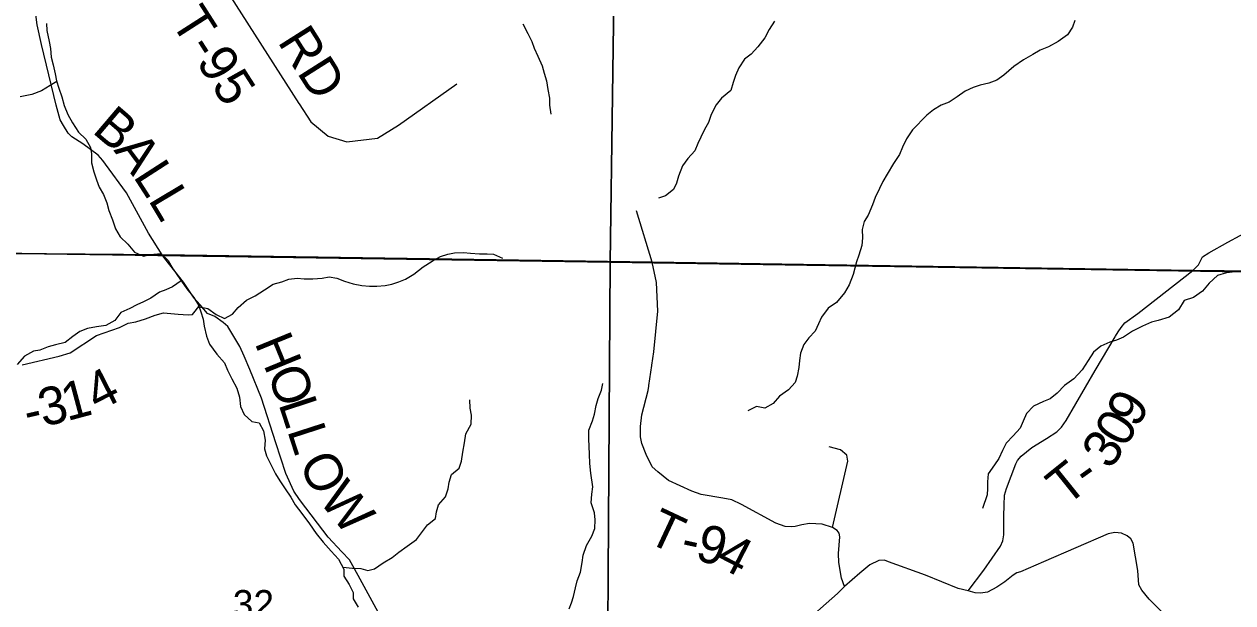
# Model space of a CAD drawing. Extents: x 2043100 to 2470832, y 443715 to 810583.
# Drawn here: x 2264540 to 2274168, y 641129 to 645735 of the extents above; entities that cross this region are included whole.
import ezdxf

# ---------------------------------------------------------------- set-up
doc = ezdxf.new("R2010")
doc.units = 0
for name, color, linetype in [('GM_X_County_Road', 7, 'Continuous'), ('GM_X_County_Road_Text', 7, 'Continuous'), ('GM_X_Minor_River', 7, 'Continuous'), ('GM_X_Section', 7, 'Continuous'), ('GM_X_Section_Text', 7, 'Continuous'), ('GM_X_Township', 7, 'Continuous'), ('GM_X_Township_Road', 7, 'Continuous'), ('GM_X_Township_Road_Text', 7, 'Continuous'), ('GM_X_Township_ROW', 7, 'Continuous')]:
    doc.layers.add(name, color=color, linetype=linetype)

msp = doc.modelspace()

# ---------------------------------------------------------------- linework, layer by layer
at = {"layer": 'GM_X_County_Road'}
for points in [[(2265660.4, 643870.3), (2265639.1, 643897.9), (2265530.7, 644069.9), (2265354.9, 644392.9), (2265187.7, 644620.7), (2265167.6, 644650.8), (2265129.6, 644692.9), (2265007.4, 644781), (2264921.3, 644837), (2264891.2, 644867.1), (2264853.2, 644927.2), (2264827.1, 644973.2), (2264795, 645089.4), (2264678.7, 645572.3), (2264644.6, 645728.6), (2264634.5, 645810.7)], [(2267359.6, 641055.2), (2267201.3, 641345.7), (2267159.2, 641423.8), (2267131.2, 641469.9), (2267071.1, 641533.9), (2266962.9, 641650.1), (2266876.8, 641762.3), (2266734.5, 641950.5), (2266688.5, 642018.6), (2266624.3, 642156.9), (2266544.1, 642401.3), (2266429.8, 642757.9), (2266337.6, 642986.3), (2266291.5, 643092.4), (2266257.5, 643168.6), (2266203.4, 643260.7), (2266161.3, 643326.8), (2266125.2, 643358.9), (2266059.1, 643406.9), (2266001.1, 643432.9), (2265942.3, 643500.5), (2265894.3, 643554.6), (2265808.6, 643682.3), (2265739.5, 643768), (2265660.4, 643870.3)], [(2273606.7, 641052.1), (2273500.5, 641158.3), (2273444.4, 641230.4), (2273420.4, 641272.4), (2273410.3, 641386.6), (2273374.2, 641603), (2273356.1, 641639.1), (2273326.1, 641661.1), (2273280, 641683.2), (2273228, 641689.1), (2273175.9, 641677.1), (2272659.4, 641454.5), (2272475.3, 641376.3), (2272447.2, 641366.2), (2272419.2, 641348.2), (2272351.1, 641296.1), (2272287.1, 641252), (2272215, 641213.9), (2272157, 641205.8), (2272114.9, 641207.8), (2272058.8, 641223.8), (2271980.8, 641243.8), (2271720.4, 641347.9), (2271426, 641454), (2271394, 641468), (2271347.9, 641466), (2271275.9, 641431.9), (2271195.8, 641365.7), (2271073.7, 641257.5), (2271017.7, 641203.3), (2270725.5, 640942.7)]]:
    msp.add_lwpolyline(points, dxfattribs=at)
at = {"layer": 'GM_X_Minor_River'}
for points in [[(2264717.5, 645739.9), (2264720.1, 645683.8), (2264739, 645597.9), (2264749.5, 645542), (2264756.3, 645471.9), (2264770.9, 645412), (2264787.6, 645340.1), (2264798.2, 645284.2), (2264816.8, 645226.3), (2264841.5, 645156.5), (2264860.2, 645086.6), (2264888.9, 645016.8), (2264925.6, 644949.1), (2264974.3, 644875.5), (2265030.9, 644818), (2265069.5, 644754.3), (2265076, 644702.3), (2265076.8, 644630.3), (2265095.5, 644560.4), (2265116.2, 644494.5), (2265136.8, 644436.7), (2265171.3, 644378.9), (2265198, 644311.2), (2265214.6, 644251.3), (2265243.4, 644177.5), (2265268.1, 644105.6), (2265304.8, 644041.9), (2265365.3, 643984.5), (2265420, 643921), (2265490.3, 643887.7), (2265546.1, 643900.3), (2265630, 643909.1), (2265688.6, 643853.7), (2265727.3, 643784), (2265780, 643706.4), (2265834.8, 643626.9), (2265891.5, 643559.4), (2265930.1, 643497.8), (2265948.7, 643445.9), (2265965.3, 643386), (2265973.8, 643332), (2265992.6, 643252.1), (2266015.3, 643188.3), (2266074.1, 643108.8), (2266136.8, 643039.4), (2266159.4, 642981.5), (2266194.1, 642911.8), (2266234.8, 642838.2), (2266255.6, 642764.3), (2266262.3, 642692.3), (2266293, 642626.5), (2266353.5, 642573.1), (2266411.6, 642561.7), (2266446.2, 642497.9)], [(2268512.3, 645737), (2268553.1, 645659.3), (2268583.8, 645595.5), (2268602.3, 645543.7), (2268632.9, 645479.9), (2268665.7, 645404.2), (2268682.3, 645344.3), (2268700.9, 645282.4), (2268711.6, 645214.4), (2268724.3, 645146.5), (2268724.9, 645090.4), (2268735.6, 645018.5)], [(2270517.5, 645757.6), (2270474.2, 645693), (2270438.8, 645626.6), (2270385.6, 645554), (2270332.2, 645495.4), (2270278.6, 645456.8), (2270233.4, 645388.2), (2270206, 645325.9), (2270186.6, 645271.6), (2270169.3, 645205.4), (2270093.9, 645146.5), (2270052.5, 645092), (2270011.3, 645015.5), (2269991.9, 644953.3), (2269960.5, 644896.9), (2269929.1, 644834.5), (2269907.7, 644784.2), (2269882.3, 644725.9), (2269826.9, 644665.2), (2269783.5, 644606.8), (2269752.4, 644524.3), (2269736.9, 644470.1), (2269711.5, 644419.8), (2269648, 644369.1), (2269594.2, 644350.5)], [(2272908.6, 645763.9), (2272891.2, 645711.7), (2272851.8, 645649.2), (2272776.4, 645596.4), (2272698.9, 645553.5), (2272633.1, 645528.8), (2272575.5, 645494.2), (2272500, 645451.4), (2272422.5, 645398.6), (2272343.3, 645327.7), (2272287.7, 645289.1), (2272224, 645266.4), (2272154.2, 645249.7), (2272098.4, 645231.1), (2272036.7, 645200.4), (2271973.2, 645155.7), (2271907.6, 645115), (2271845.9, 645090.3), (2271782.3, 645051.7), (2271730.7, 645011.1), (2271616, 644893.8), (2271568.7, 644823.2), (2271535.4, 644754.8), (2271512, 644698.5), (2271464.8, 644625.9), (2271413.7, 644541.3), (2271380.3, 644482.9), (2271352.9, 644426.6), (2271319.6, 644356.2), (2271298.2, 644295.9), (2271263.1, 644215.4), (2271231.6, 644163), (2271216.3, 644100.8), (2271219, 644032.8), (2271211.6, 643972.6), (2271188.4, 643896.3), (2271170.9, 643842.1), (2271144, 643741.7), (2271110.8, 643659.3), (2271073.5, 643594.8), (2271010.3, 643520.1), (2270944.8, 643473.3), (2270891.5, 643402.7), (2270868.1, 643350.4), (2270840.7, 643292.1), (2270791.3, 643237.5), (2270751.8, 643185), (2270724.5, 643116.7), (2270715.1, 643056.5), (2270711.7, 643002.4), (2270698.4, 642932.2), (2270682.9, 642882), (2270627.6, 642823.4), (2270558.1, 642772.6), (2270506.7, 642714), (2270441.1, 642677.3), (2270375, 642690.6), (2270303.4, 642657.9)], [(2264799.9, 645278.9), (2264748.6, 645245.6), (2264679, 645204.8), (2264601.4, 645174), (2264507.6, 645157)], [(2265934.5, 643485.7), (2266004.4, 643470.5), (2266068.9, 643423.1), (2266135.2, 643391.8), (2266200.8, 643426.5), (2266246.2, 643479), (2266311.6, 643537.8), (2266379.2, 643572.5), (2266454.7, 643621.3), (2266524.2, 643666.1), (2266594, 643684.8), (2266647.8, 643705.4), (2266713.7, 643714.1), (2266769.7, 643708.7), (2266839.7, 643707.4), (2266913.6, 643712.2), (2266969.5, 643722.8), (2267031.6, 643713.4), (2267091.8, 643690), (2267162, 643668.7), (2267230.1, 643653.4), (2267292.2, 643648), (2267350.1, 643648.6), (2267416.1, 643653.3), (2267469.9, 643663.9), (2267525.7, 643682.5), (2267577.5, 643705), (2267643, 643745.7), (2267718.4, 643802.6), (2267789.9, 643849.4), (2267857.5, 643886.1), (2267915.3, 643902.7), (2267967.2, 643915.3), (2268041.1, 643918), (2268095.2, 643910.6), (2268167.2, 643907.3), (2268227.2, 643905.9), (2268279.2, 643904.5), (2268349.5, 643871.2)], [(2274186.7, 643762.6), (2274118.8, 643755.9), (2274047.1, 643733.2), (2273979.7, 643672.4), (2273926.4, 643609.8), (2273854.9, 643559), (2273781.2, 643534.3), (2273734, 643461.7), (2273660.6, 643402.9), (2273572.9, 643376), (2273521.1, 643361.4), (2273447.4, 643330.7), (2273367.9, 643291.8), (2273296.4, 643243), (2273242.6, 643220.4), (2273188.8, 643203.9), (2273117.2, 643171.1), (2273057.7, 643124.5), (2273014.4, 643057.9), (2272969.1, 642983.4), (2272901.9, 642910.7), (2272826.5, 642857.8), (2272769.1, 642797.2), (2272711.6, 642752.5), (2272659.8, 642732), (2272580.3, 642693.1), (2272524.9, 642636.5), (2272497.5, 642574.2), (2272474.1, 642519.9), (2272418.7, 642457.2), (2272363.3, 642400.6), (2272331.9, 642342.2), (2272304.6, 642277.9), (2272269.1, 642227.4), (2272219.9, 642154.9), (2272212.6, 642090.7), (2272213.1, 642038.7), (2272211.6, 641988.6), (2272172.7, 641880.1)], [(2265790.4, 643691.4), (2265720.7, 643643.8), (2265669, 643619.2), (2265617.2, 643600.7), (2265549.7, 643553.9), (2265492, 643525.3), (2265438.3, 643500.7), (2265382.6, 643472.1), (2265310.9, 643439.3), (2265261.6, 643374.7), (2265190, 643335.9), (2265116.2, 643325.2), (2265044.3, 643312.4), (2264982.6, 643287.8), (2264929, 643249.2), (2264867.5, 643200.5), (2264789.7, 643181.6), (2264731.9, 643165), (2264666.2, 643140.3), (2264614.3, 643131.8), (2264542.7, 643093), (2264483.4, 643026.3)], [(2268882, 641079.5), (2268899.5, 641129.7), (2268915, 641179.9), (2268932.3, 641248.2), (2268945.7, 641304.4), (2268971, 641372.7), (2268984.2, 641449), (2268993.6, 641507.1), (2269020.8, 641583.5), (2269062, 641658), (2269085.4, 641720.3), (2269088.7, 641790.4), (2269082.1, 641844.4), (2269057.3, 641924.2), (2269062.6, 641994.4), (2269070, 642052.5), (2269052.9, 642160.5), (2269046.1, 642236.5), (2269043.3, 642312.5), (2269040.7, 642372.6), (2269038.1, 642434.6), (2269037.4, 642502.7), (2269066.6, 642577.1), (2269082, 642629.3), (2269095.3, 642699.5), (2269112.8, 642753.8), (2269140, 642822.1), (2269149.5, 642874.3)], [(2267078.2, 641412.7), (2267155.2, 641404), (2267223.2, 641400.7), (2267277.4, 641385.3), (2267331.2, 641397.8), (2267398.7, 641446.6), (2267470.3, 641489.4), (2267525.8, 641532), (2267591.3, 641578.7), (2267664.7, 641631.6), (2267712.1, 641696.1), (2267753.5, 641750.6), (2267817, 641799.3), (2267824.4, 641853.5), (2267839.8, 641907.7), (2267895.2, 641972.3), (2267918.5, 642034.6), (2267926, 642088.8), (2267945.3, 642151), (2268004.8, 642201.7), (2268024.2, 642256), (2268033.5, 642328.2), (2268046.7, 642402.4), (2268058, 642472.6), (2268101.2, 642551.1), (2268104.4, 642623.2), (2268093.8, 642679.2), (2268089.2, 642745.2)], [(2266446.2, 642497.9), (2266461, 642424), (2266455.7, 642353.9), (2266470.3, 642298), (2266511.1, 642220.3), (2266541.7, 642154.5), (2266576.3, 642100.8), (2266618.9, 642035.2), (2266665.6, 641969.6), (2266698.2, 641907.9), (2266752.9, 641838.4), (2266813.7, 641756.9), (2266866.5, 641681.4), (2266923.2, 641611.9), (2266985.9, 641540.4), (2267044.5, 641477), (2267087.3, 641395.3), (2267085.9, 641341.2), (2267128.6, 641275.6), (2267161.2, 641209.9), (2267161.7, 641159.8), (2267200.4, 641094.1)]]:
    msp.add_lwpolyline(points, dxfattribs=at)
at = {"layer": 'GM_X_Section'}
for points in [[(2269282.9, 649149.1), (2269209.3, 643840), (2263800.1, 643920.5), (2263853.9, 649211.3)], [(2269282.9, 649149.1), (2274697.8, 649098.8), (2274606.5, 643757.5), (2269209.3, 643840)], [(2263800.1, 643920.5), (2269209.3, 643840), (2269174.3, 638453.9), (2264401.7, 638507.7), (2263741.3, 638515.9)], [(2274606.5, 643757.5), (2274521.2, 638396.8), (2269724.6, 638450.3), (2269174.3, 638453.9), (2269209.3, 643840)]]:
    msp.add_lwpolyline(points, close=True, dxfattribs=at)
at = {"layer": 'GM_X_Township'}
for points in [[(2274597.2, 643765.8), (2273849.4, 643774.3), (2269541.4, 643839.2), (2265639.1, 643897.9), (2263793, 643914.5), (2263786.6, 643366), (2263769.7, 641927.5), (2263761.4, 641226.4), (2260431.2, 641274.5), (2258152.6, 641273.8), (2258165.8, 638617.7), (2255731.6, 638641), (2255374.8, 638639.7), (2252195.8, 638709.3)], [(2257992.6, 628603.2), (2258081.3, 633732.5), (2258134.9, 636829.8), (2258165.8, 638617.7), (2258152.6, 641273.8), (2260431.2, 641274.5), (2263761.4, 641226.4), (2263769.7, 641927.5), (2263786.6, 643366), (2263793, 643914.5), (2265639.1, 643897.9), (2269541.4, 643839.2), (2273849.4, 643774.3), (2274597.2, 643765.8), (2274541.7, 640664.1), (2274501.4, 638406.4), (2274969.3, 638400.8), (2274911, 632947.6)]]:
    msp.add_lwpolyline(points, dxfattribs=at)
at = {"layer": 'GM_X_Township_Road'}
for points in [[(2264927.6, 646158.6), (2264928.3, 646158.9), (2265505.3, 646388.3), (2265641.4, 646442.5), (2265741.5, 646442.5), (2265859.6, 646410.5), (2265975.8, 646324.4), (2266126.1, 646048), (2266729.1, 645103.8), (2266730.3, 645101.9)], [(2269540, 643020), (2269555.2, 643126.3), (2269589.1, 643450.9), (2269577, 643679.3), (2269541.4, 643839.2), (2269418.6, 644248.3)], [(2274128.1, 643998.4), (2274423.2, 644158.9)], [(2273230.1, 643246.8), (2273232.5, 643250.9), (2273253.3, 643286.1), (2273277.3, 643320.2), (2273307.3, 643358.3), (2273411.4, 643430.5), (2273702.5, 643661), (2273849.4, 643774.3), (2273893.5, 643818.2), (2273927.2, 643883.8), (2273975.8, 643915.6), (2274128.1, 643998.4)], [(2264525.4, 643024.2), (2264818.3, 643093.1), (2264907.3, 643119), (2265117, 643256.8), (2265300.3, 643320.3), (2265368.4, 643354.4), (2265428.5, 643366.5), (2265506.5, 643388.6), (2265584.6, 643418.7), (2265650.7, 643436.7), (2265766.8, 643426.8), (2265846.9, 643420.8), (2265880.9, 643422.8), (2265942.3, 643500.5)], [(2272058.8, 641223.8), (2272184.9, 641388.2), (2272317, 641580.6), (2272337, 641622.7), (2272345, 641668.8), (2272344.9, 641819), (2272346.9, 641907.2), (2272348.8, 641985.4), (2272364.8, 642037.5), (2272438.8, 642233.9), (2272452.8, 642261.9), (2272480.9, 642296), (2272566.9, 642364.2), (2272685, 642436.3), (2272765.1, 642490.5), (2272803.1, 642526.5), (2272839.1, 642578.7), (2273071.2, 642977.5), (2273230.1, 643246.8)], [(2269516.8, 642858.1), (2269539.5, 643016.8), (2269540, 643020)], [(2271073.7, 641257.5), (2271049.7, 641325.6), (2271029.6, 641449.8), (2271027.6, 641519.9), (2271037.5, 641654.2), (2271031.5, 641682.2), (2271017.5, 641704.3), (2270979.9, 641728.8), (2270897.3, 641754.3), (2270797.2, 641760.3), (2270735.1, 641750.2), (2270681.1, 641736.2), (2270649, 641734.2), (2270601, 641736.2), (2270528.9, 641762.2), (2270254.5, 641910.3), (2270178.4, 641948.4), (2270106.3, 641962.4), (2269934.1, 641990.3), (2269858, 642016.3), (2269673.8, 642102.4), (2269587.7, 642170.5), (2269543.6, 642210.5), (2269495.5, 642308.7), (2269461.4, 642396.9), (2269449.4, 642448.9), (2269449.4, 642533.1), (2269459.3, 642625.3), (2269511.3, 642819.7), (2269516, 642852.5), (2269516.8, 642858.1)], [(2270979.9, 641728.8), (2271101, 642255.4), (2271092.8, 642304.6), (2271043.5, 642345.7), (2270953.2, 642370.3)]]:
    msp.add_lwpolyline(points, dxfattribs=at)
at = {"layer": 'GM_X_Township_ROW'}
msp.add_lwpolyline([(2266730.3, 645101.9), (2266823.3, 644956.3), (2266961.6, 644842.1), (2267109.7, 644798.1), (2267356, 644828.3), (2267522.2, 644930.6), (2267987, 645260.9)], dxfattribs=at)

# ---------------------------------------------------------------- texts
at = {"layer": 'GM_X_County_Road_Text'}
for s, rotation, p in [('B', 319.56677, (2265073.6, 644877.5)), ('A', 306.74678, (2265249, 644730.6)), ('L', 302.77952, (2265403.9, 644523.6)), ('L', 300.82191, (2265523.9, 644337.2)), ('H', 292.23907, (2266373.2, 643199.4)), ('O', 290.59997, (2266472.3, 642957.1)), ('L', 288.15578, (2266564.1, 642713.2)), ('L', 287.94843, (2266633.9, 642500.3)), ('O', 296.70813, (2266722.1, 642240.5)), ('W', 308.96778, (2266878.7, 641945.8))]:
    msp.add_text(s, height=300, rotation=rotation, dxfattribs=at).set_placement(p)
at = {"layer": 'GM_X_Section_Text'}
msp.add_text('32', height=220.83, rotation=0.00001, dxfattribs=at).set_placement((2266202.2, 641009.1))
at = {"layer": 'GM_X_Township_Road_Text'}
for s, rotation, p in [('T-95', 302.60712, (2265702, 645755.7)), ('RD', 302.31985, (2266554, 645595.8)), ('4', 27.09758, (2265125.1, 642646.5)), ('3', 13.13644, (2264692, 642529.3)), ('1', 15.00289, (2264882.3, 642573.9)), ('9', 59.50619, (2273402.9, 642512)), ('-', 12.95632, (2264570.9, 642501.5)), ('0', 59.49691, (2273309, 642352.7)), ('3', 55.21966, (2273190.4, 642180.3)), ('T', 38.78764, (2272840.1, 641891.3)), ('-', 35.48958, (2273011.4, 642029.1)), ('T', 334.90518, (2269486.8, 641618.5)), ('9', 344.79372, (2269875, 641474.5)), ('-', 347.58347, (2269758.4, 641500.1)), ('4', 332.67627, (2270037.7, 641432.1))]:
    msp.add_text(s, height=300, rotation=rotation, dxfattribs=at).set_placement(p)

doc.saveas('drawing.dxf')
